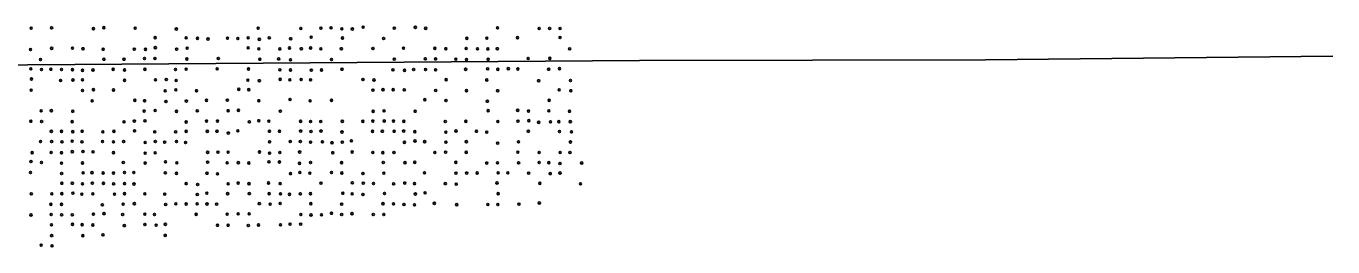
# Model space of a CAD drawing. Extents: x 20503438 to 20508873, y 7964251 to 7984667.
# Drawn here: x 20506290 to 20507529, y 7978577 to 7978787 of the extents above; entities that cross this region are included whole.
import ezdxf

# ---------------------------------------------------------------- set-up
doc = ezdxf.new("R2010")
doc.units = 0
doc.layers.add('SurSectionLine', color=7, linetype='Continuous')
doc.layers.add('SurSurveyPoints', color=7, linetype='Continuous')

msp = doc.modelspace()

# ---------------------------------------------------------------- linework, layer by layer
at = {"layer": 'SurSectionLine'}
msp.add_lwpolyline([(20503477.9, 7978730.4), (20506871.4, 7978754.3), (20507199.7, 7978755.1), (20507529.4, 7978758.5)], dxfattribs=at)
at = {"layer": 'SurSurveyPoints'}
for centre in [(20506294.4, 7978785), (20506313.8, 7978785.4), (20506353.4, 7978784.6), (20506363.3, 7978785.5), (20506393, 7978785.1), (20506432.1, 7978784.2), (20506509.8, 7978785.1), (20506550.2, 7978784.8), (20506569.3, 7978785), (20506578.9, 7978785.3), (20506589.1, 7978784.4), (20506599.1, 7978784.2), (20506609.3, 7978786), (20506638.9, 7978785), (20506658.9, 7978785.8), (20506668.7, 7978784.9), (20506736.9, 7978785.3), (20506776.4, 7978784.8), (20506786.3, 7978784.8), (20506796.2, 7978784.8), (20506412.1, 7978776), (20506441.4, 7978775.9), (20506452.1, 7978775.4), (20506462.1, 7978774.7), (20506480.7, 7978775.6), (20506490.5, 7978775.2), (20506500.3, 7978775.8), (20506510.8, 7978774.4), (20506520.3, 7978775.8), (20506540.6, 7978775), (20506560.1, 7978776.4), (20506589.7, 7978775.7), (20506628.8, 7978775.3), (20506707.7, 7978775.4), (20506726.7, 7978775.5), (20506755.8, 7978776), (20506796.2, 7978776.1), (20506293.8, 7978764.7), (20506313.8, 7978765.9), (20506333.5, 7978766), (20506343.5, 7978765.5), (20506362.7, 7978765), (20506392.2, 7978765.1), (20506401.9, 7978756.2), (20506402.8, 7978764.9), (20506411.8, 7978756.3), (20506412.2, 7978766.5), (20506432.4, 7978765.1), (20506442.4, 7978766.1), (20506472, 7978756.3), (20506500.2, 7978766.4), (20506510.3, 7978765.4), (20506530.3, 7978765.3), (20506539.5, 7978766.2), (20506550.7, 7978765.5), (20506559.5, 7978766.2), (20506569.2, 7978765.4), (20506588.7, 7978765.5), (20506618.7, 7978765.7), (20506647.7, 7978766), (20506677.3, 7978765.9), (20506687.8, 7978765.5), (20506707.1, 7978765.8), (20506717.9, 7978765.4), (20506727.6, 7978765.3), (20506736.7, 7978765.5), (20506766, 7978756.3), (20506786.5, 7978756.4), (20506805.3, 7978765.4), (20506294.1, 7978746.4), (20506303.3, 7978755.2), (20506304.2, 7978745.7), (20506313.1, 7978746), (20506323.2, 7978745.8), (20506333.5, 7978745.6), (20506343, 7978745), (20506353, 7978745.3), (20506363.4, 7978755.5), (20506372.1, 7978745.9), (20506382.4, 7978755.5), (20506383, 7978745.3), (20506402.3, 7978745.9), (20506431.3, 7978745.8), (20506441.4, 7978746.1), (20506442, 7978755.7), (20506470.8, 7978746.4), (20506500.5, 7978746.2), (20506511.3, 7978755.5), (20506529.2, 7978755.8), (20506530.4, 7978745.5), (20506540.4, 7978755), (20506540.4, 7978745.3), (20506560.2, 7978745.2), (20506569.9, 7978745.3), (20506579.3, 7978755.3), (20506589.3, 7978746), (20506637.7, 7978745.5), (20506638.9, 7978755.6), (20506648.6, 7978745), (20506657.3, 7978745.8), (20506668.4, 7978755.9), (20506668.6, 7978745.7), (20506678.1, 7978755.8), (20506678.1, 7978745.4), (20506697.3, 7978755.6), (20506706.6, 7978745.9), (20506707.4, 7978755.2), (20506727.5, 7978746.4), (20506727.9, 7978755.5), (20506737.2, 7978745.9), (20506747.1, 7978746.6), (20506756.2, 7978746.2), (20506785.4, 7978746), (20506795.7, 7978746.6), (20506294.6, 7978736.7), (20506322.3, 7978735.4), (20506334, 7978735.8), (20506343, 7978736), (20506383, 7978735.5), (20506412.3, 7978736), (20506422.6, 7978736.2), (20506431.9, 7978735.4), (20506500, 7978735.7), (20506510.9, 7978735.1), (20506530.6, 7978736.4), (20506539.8, 7978736), (20506550.6, 7978736.2), (20506559.5, 7978736), (20506609.2, 7978736.3), (20506619.6, 7978735.8), (20506688.1, 7978736.1), (20506726.6, 7978735.8), (20506775.9, 7978735.1), (20506806.1, 7978735.3), (20506294.4, 7978726.1), (20506343.1, 7978725.8), (20506353.4, 7978726.6), (20506372.5, 7978726.3), (20506421.5, 7978725.5), (20506431.7, 7978726.4), (20506451.3, 7978725.6), (20506491.3, 7978726.9), (20506500.8, 7978726.6), (20506618.7, 7978726.1), (20506628.2, 7978726.6), (20506637.9, 7978726.6), (20506648.4, 7978726.4), (20506678.2, 7978725.9), (20506707.4, 7978725.7), (20506737, 7978725.6), (20506795.3, 7978726.5), (20506806.4, 7978725.6), (20506313.5, 7978706.7), (20506352.3, 7978716), (20506392.7, 7978716.5), (20506402, 7978716.1), (20506412, 7978706.9), (20506422.3, 7978715.4), (20506441.6, 7978715.8), (20506460.7, 7978716.5), (20506480.5, 7978716.7), (20506481.3, 7978706.6), (20506491, 7978707), (20506510.4, 7978716.1), (20506540, 7978717.3), (20506559, 7978716), (20506579.4, 7978716.5), (20506667.8, 7978717.1), (20506688, 7978716.3), (20506727.2, 7978715.6), (20506727.9, 7978706.7), (20506756, 7978707), (20506785.9, 7978716.5), (20506294.1, 7978696.6), (20506303.8, 7978706.5), (20506304.3, 7978696.4), (20506333.2, 7978696.2), (20506333.8, 7978706.1), (20506382.5, 7978696.1), (20506392.3, 7978696.8), (20506401.5, 7978706.3), (20506402.4, 7978697), (20506432.3, 7978706), (20506441.5, 7978695.9), (20506452, 7978706.5), (20506460.8, 7978696.8), (20506471.1, 7978696.8), (20506501.4, 7978696.1), (20506510.3, 7978697.1), (20506519.8, 7978696.7), (20506530.8, 7978706.2), (20506550, 7978696.5), (20506559.5, 7978696.4), (20506569.1, 7978696.3), (20506589.6, 7978696.5), (20506609.1, 7978696.5), (20506618.6, 7978696.8), (20506618.8, 7978706), (20506629.2, 7978706.5), (20506629.4, 7978696.9), (20506638.1, 7978696.8), (20506647.9, 7978696.5), (20506658.7, 7978706.1), (20506687.3, 7978696.4), (20506706.8, 7978696.5), (20506737.1, 7978696.3), (20506756.3, 7978696.7), (20506766.3, 7978706.3), (20506766.5, 7978697.2), (20506775.9, 7978695.6), (20506785.6, 7978706.5), (20506787.1, 7978696.1), (20506795, 7978696.2), (20506805.2, 7978706.1), (20506805.9, 7978696.2), (20506313.5, 7978687), (20506323.2, 7978687), (20506333.8, 7978686.7), (20506342.8, 7978687.1), (20506362.4, 7978686.6), (20506372.9, 7978687), (20506392.5, 7978687.5), (20506411.6, 7978686.6), (20506431.5, 7978686.6), (20506441.5, 7978687), (20506461.5, 7978687), (20506470.7, 7978687.1), (20506481.4, 7978685.4), (20506490.4, 7978687.5), (20506520.4, 7978687.1), (20506530, 7978687.1), (20506550.1, 7978687.3), (20506559.9, 7978686.9), (20506569.4, 7978687.3), (20506589.3, 7978686.4), (20506618.3, 7978687), (20506627.6, 7978687.1), (20506638.8, 7978687.1), (20506647.8, 7978687.3), (20506658.4, 7978686.7), (20506687.8, 7978686.3), (20506697.4, 7978687.4), (20506716.8, 7978687.1), (20506726.6, 7978686.2), (20506766.1, 7978687.1), (20506795.7, 7978686.8), (20506807, 7978686.6), (20506303.3, 7978677.3), (20506313.8, 7978677.3), (20506323.6, 7978677.1), (20506333.3, 7978677.7), (20506342.6, 7978677), (20506362.1, 7978677.3), (20506372.4, 7978677), (20506382.1, 7978677.3), (20506402.6, 7978676.5), (20506412.2, 7978677.4), (20506421, 7978676.7), (20506432.3, 7978677.3), (20506440.9, 7978676.4), (20506520.6, 7978677), (20506540.2, 7978677.3), (20506549.8, 7978677.4), (20506559.5, 7978676.7), (20506570.7, 7978677), (20506579.8, 7978676.2), (20506589.6, 7978676.7), (20506598.2, 7978678), (20506648.5, 7978676.6), (20506658.5, 7978677.9), (20506667.7, 7978677.2), (20506687.9, 7978676.8), (20506707.3, 7978677.2), (20506737, 7978675.8), (20506756.8, 7978677.1), (20506806, 7978676.9), (20506294.2, 7978658.3), (20506295.3, 7978666.8), (20506304.1, 7978657.4), (20506313.3, 7978666.9), (20506323.2, 7978666.7), (20506333.4, 7978667.7), (20506343, 7978657), (20506343.5, 7978667.8), (20506353.1, 7978667.5), (20506372.5, 7978666.8), (20506381.8, 7978657.5), (20506402.5, 7978666.3), (20506402.5, 7978656.9), (20506412, 7978666.6), (20506421.8, 7978658), (20506432.5, 7978657.1), (20506461.8, 7978667.1), (20506461.8, 7978657.7), (20506471.6, 7978667.2), (20506480.4, 7978657.1), (20506481.2, 7978667.3), (20506490.9, 7978657.3), (20506500.9, 7978657), (20506511, 7978667.4), (20506520, 7978658), (20506520.6, 7978666.3), (20506529.9, 7978657.9), (20506530.3, 7978666.9), (20506549.1, 7978667.4), (20506559.5, 7978657.4), (20506580.5, 7978666.7), (20506588.9, 7978657.3), (20506599, 7978667.4), (20506618.6, 7978667), (20506628, 7978666.8), (20506628.5, 7978657.4), (20506638.6, 7978666.9), (20506649.1, 7978657.3), (20506658.3, 7978657.6), (20506677.3, 7978666.9), (20506687.6, 7978667.3), (20506697.3, 7978657.6), (20506707.2, 7978667.1), (20506726.6, 7978656.9), (20506736.8, 7978657.1), (20506756.1, 7978667.3), (20506756.9, 7978657.1), (20506776.3, 7978666.9), (20506776.4, 7978657.4), (20506785.6, 7978657.3), (20506796.3, 7978667), (20506805.6, 7978667), (20506816.7, 7978657), (20506293.7, 7978647.9), (20506323.2, 7978656.8), (20506323.3, 7978647), (20506343.7, 7978647.6), (20506352.1, 7978647.8), (20506362.6, 7978647.5), (20506372.5, 7978647.4), (20506382.9, 7978647.9), (20506391.7, 7978647.9), (20506421.7, 7978647.7), (20506432.2, 7978647.1), (20506461.2, 7978647.2), (20506471.1, 7978646.7), (20506540.5, 7978646.9), (20506549, 7978656.6), (20506549.3, 7978648), (20506558.8, 7978647.3), (20506579.3, 7978647.9), (20506589.2, 7978647.5), (20506609.2, 7978647), (20506629, 7978647.3), (20506667.5, 7978647.6), (20506697.5, 7978647.3), (20506707.6, 7978647.4), (20506717.5, 7978647.5), (20506737.5, 7978647.6), (20506746.7, 7978647.6), (20506766.4, 7978647.3), (20506786.9, 7978646.9), (20506796.1, 7978656.4), (20506796.1, 7978647.5), (20506323.5, 7978637.7), (20506333.4, 7978637.7), (20506343, 7978637.1), (20506352.4, 7978637.8), (20506362.9, 7978637.6), (20506372.6, 7978637.1), (20506383, 7978637.4), (20506391.9, 7978637), (20506441.4, 7978637.4), (20506452.3, 7978636.5), (20506481.3, 7978637.2), (20506490.8, 7978637.9), (20506501, 7978637.3), (20506519.6, 7978638), (20506530.7, 7978637.4), (20506569.4, 7978637.8), (20506599.1, 7978638.1), (20506609.5, 7978637.8), (20506619.1, 7978637.5), (20506638.3, 7978637.2), (20506648.8, 7978637.9), (20506658.1, 7978637.4), (20506687.3, 7978637.4), (20506697.7, 7978636.8), (20506736.4, 7978638), (20506777, 7978637.6), (20506815.6, 7978637.1), (20506294.5, 7978627.7), (20506313.9, 7978627.6), (20506323.5, 7978627.8), (20506334, 7978628.3), (20506342.5, 7978627.3), (20506352.9, 7978627.6), (20506373.5, 7978627.4), (20506382.9, 7978627.8), (20506402.2, 7978627.7), (20506421.1, 7978627.3), (20506452, 7978627.1), (20506461.1, 7978628.3), (20506480.8, 7978627.8), (20506501.4, 7978627.9), (20506520.2, 7978627.8), (20506530.9, 7978627.6), (20506539.5, 7978627.2), (20506549.8, 7978627.7), (20506559.4, 7978627.8), (20506590.1, 7978628.2), (20506599, 7978627.6), (20506609.2, 7978627), (20506629.6, 7978628), (20506658.9, 7978627.5), (20506668.1, 7978628.7), (20506737.4, 7978627.8), (20506294.2, 7978607.6), (20506313.1, 7978617.7), (20506313.4, 7978608), (20506323.2, 7978617.7), (20506323.3, 7978607.8), (20506333.4, 7978607.8), (20506353.4, 7978608.3), (20506361.9, 7978617.3), (20506363.5, 7978608.9), (20506381.2, 7978608), (20506381.7, 7978617.9), (20506392.3, 7978618.3), (20506402.2, 7978608.3), (20506411.4, 7978608), (20506422, 7978617.6), (20506431.7, 7978618.2), (20506441.4, 7978618), (20506450.9, 7978608.2), (20506451.8, 7978618.1), (20506461.2, 7978618), (20506470.4, 7978617.8), (20506480.4, 7978608.4), (20506490.8, 7978608.6), (20506501.2, 7978608.6), (20506510.8, 7978618.4), (20506521.1, 7978617.9), (20506530.6, 7978618.5), (20506550.2, 7978608), (20506559.7, 7978618.3), (20506559.9, 7978607.6), (20506569.8, 7978607.8), (20506579.3, 7978609.2), (20506589, 7978617.9), (20506589, 7978608), (20506598.8, 7978608.8), (20506619, 7978608), (20506628.2, 7978618.3), (20506629, 7978608), (20506638.1, 7978618.2), (20506648.1, 7978617.6), (20506658.1, 7978617.2), (20506676.9, 7978618.6), (20506698.1, 7978617.4), (20506727.6, 7978617.6), (20506737.1, 7978617.5), (20506757.2, 7978617.9), (20506776.5, 7978619), (20506313.6, 7978598.2), (20506333.6, 7978598.7), (20506342.7, 7978598.4), (20506352.8, 7978598.1), (20506382.8, 7978597.5), (20506402.3, 7978598.5), (20506413, 7978597.9), (20506421.7, 7978598.7), (20506471.2, 7978597.8), (20506481.2, 7978597.8), (20506500.4, 7978597.6), (20506510.1, 7978598.1), (20506530.9, 7978598.3), (20506540, 7978598.8), (20506550.1, 7978598.8), (20506313.8, 7978588), (20506343.4, 7978587.9), (20506362.5, 7978588.7), (20506421.6, 7978588.2), (20506303.8, 7978578.9), (20506314.2, 7978578.3)]:
    msp.add_circle(centre, 1, dxfattribs=at)

doc.saveas('drawing.dxf')
